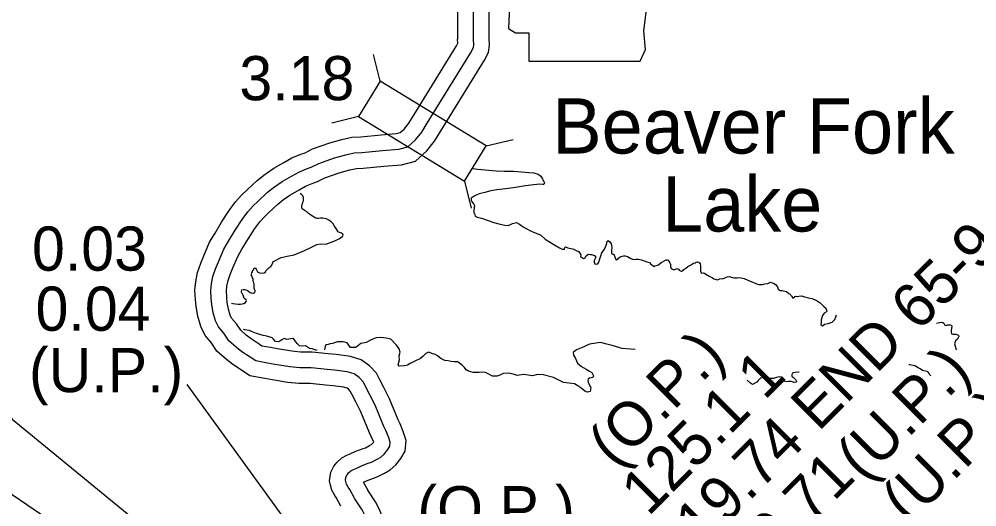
# Model space of a CAD drawing. Extents: x -83719 to 153526, y -11835 to 11446.
# Drawn here: x 1353.7 to 1658.9, y 330.2 to 485.7 of the extents above; entities that cross this region are included whole.
import ezdxf

# ---------------------------------------------------------------- set-up
doc = ezdxf.new("R2010")
doc.units = 0
for name, color, linetype in [('Level 10', 7, 'Continuous'), ('Level 20', 7, 'Continuous'), ('Level 21', 7, 'Continuous'), ('Level 22', 7, 'Continuous'), ('Level 25', 7, 'Continuous'), ('Level 58', 7, 'Continuous'), ('Level 59', 7, 'Continuous'), ('Level 9', 7, 'Continuous')]:
    doc.layers.add(name, color=color, linetype=linetype)

msp = doc.modelspace()

# ---------------------------------------------------------------- linework, layer by layer
at = {"layer": 'Level 10'}
for points in [[(1493.48, 479.26), (1493.7, 527.31), (1493.8, 533.1), (1493.62, 536.3), (1493.45, 538.59), (1493.41, 539.81), (1493.21, 540.85), (1492.83, 542.63), (1492.57, 544.64), (1492.37, 545.07), (1491.84, 545.95), (1490.77, 548.1), (1490.63, 550.69), (1490.88, 552.2), (1491.37, 554.53), (1492.12, 557.72), (1492.47, 559.28), (1492.6, 562.56)], [(1503.48, 479.21), (1503.7, 527.2), (1503.81, 533.28), (1503.6, 536.96), (1503.44, 539.14), (1503.38, 540.92), (1503.01, 542.83), (1502.7, 544.32), (1502.29, 547.4), (1501.25, 549.71), (1500.75, 550.54), (1501.13, 552.35), (1501.87, 555.48), (1502.43, 557.97), (1502.59, 562.17)], [(1493.12, 477.14), (1493.56, 477.98), (1493.46, 479.26)], [(1502.01, 472.56), (1503.32, 475.09), (1503.63, 477.4), (1503.46, 479.62)], [(1456.29, 330.42), (1454.76, 333.25), (1454.36, 333.86), (1453.35, 335.54), (1452.94, 337.16), (1452.6, 338.56), (1453.03, 341.3), (1454.03, 343.16), (1455.04, 344.5), (1456.6, 345.88), (1458.14, 346.66), (1459.21, 347.13), (1461.05, 348.02), (1463.31, 348.82), (1464.06, 349.09), (1465.38, 349.77), (1466.08, 350.17), (1466.44, 350.5), (1466.72, 350.85), (1466.71, 350.88), (1466.04, 352.46), (1465.38, 353.8), (1462.64, 360.51), (1461.02, 363.66), (1459.74, 366.13), (1459.26, 367.09), (1458.68, 367.72), (1458.21, 368.06), (1457.16, 368.38), (1453.75, 368.85), (1451.4, 369.01), (1446.48, 369.52), (1442.89, 369.56), (1439.35, 369.87), (1434.32, 370.7), (1431.98, 371.13), (1427.25, 372), (1424.61, 373.76), (1421.81, 375.63), (1419.79, 377.2), (1416.71, 379.85), (1414.93, 382.59), (1412.97, 384.86), (1411.6, 387.76), (1410.68, 390.98), (1410.12, 394.13), (1409.96, 396.36), (1409.76, 399.28), (1410.05, 402), (1410.59, 404.95), (1411.66, 407.94), (1412.61, 410.22), (1414.43, 414.58), (1416.14, 417.42), (1418.26, 421.01), (1420.64, 424.66), (1422.68, 427.44), (1424.73, 429.68), (1426.36, 431.23), (1429.62, 434.28), (1432.14, 436.29), (1434.91, 438.18), (1438.05, 439.99), (1440.61, 441.42), (1443.47, 442.62), (1444.87, 443.11), (1447.26, 444.29), (1452.76, 446.22), (1456.59, 447.28), (1459.78, 448.04), (1462.61, 448.2), (1469.08, 448.78), (1473.91, 449.19), (1475.14, 449.51), (1476.42, 450.64), (1477.92, 452.5), (1479.49, 455.09), (1493.1, 477.15)], [(1465.08, 335.19), (1463.51, 338.1), (1464.92, 338.78), (1466.68, 339.4), (1468.07, 339.91), (1470.17, 340.99), (1471.96, 342.02), (1473.75, 343.61), (1475.36, 345.66), (1476.71, 347.99), (1477.01, 351.33), (1476.14, 354.26), (1475.13, 356.65), (1474.5, 357.92), (1471.73, 364.69), (1469.9, 368.25), (1468.64, 370.68), (1467.57, 372.81), (1465.38, 375.22), (1462.74, 377.12), (1459.34, 378.18), (1454.77, 378.81), (1452.25, 378.97), (1447.06, 379.52), (1443.38, 379.56), (1440.6, 379.8), (1436.05, 380.55), (1433.8, 380.97), (1431.08, 381.46), (1430.16, 382.08), (1427.67, 383.74), (1426.12, 384.94), (1424.32, 386.5), (1422.95, 388.6), (1421.43, 390.37), (1420.99, 391.3), (1420.44, 393.23), (1420.06, 395.36), (1419.93, 397.07), (1419.8, 399.09), (1419.95, 400.57), (1420.28, 402.35), (1420.99, 404.34), (1421.84, 406.38), (1423.38, 410.05), (1424.73, 412.31), (1426.76, 415.74), (1428.87, 418.97), (1430.42, 421.09), (1431.88, 422.68), (1433.22, 423.96), (1436.16, 426.71), (1438.09, 428.25), (1440.22, 429.7), (1442.98, 431.29), (1444.99, 432.41), (1447.09, 433.29), (1448.77, 433.89), (1451.14, 435.06), (1455.75, 436.68), (1459.08, 437.6), (1461.23, 438.11), (1463.34, 438.23), (1469.95, 438.82), (1475.6, 439.29), (1479.98, 440.44), (1483.69, 443.72), (1486.12, 446.75), (1488.01, 449.86), (1502.02, 472.56)], [(1484.1, 279.37), (1484.54, 280), (1485.21, 280.89), (1486.52, 283.01), (1486.47, 285.63), (1486.24, 287.79), (1485.23, 290.15), (1484.13, 292.05), (1480.89, 299.12), (1479.24, 301.99), (1477.8, 304.59), (1475.94, 308.36), (1474.59, 310.7), (1473.44, 314.15), (1472.4, 317.32), (1471, 322.1), (1469.76, 326.42), (1468.59, 329.44), (1467.33, 331.84), (1464.86, 335.57)]]:
    msp.add_lwpolyline(points, dxfattribs=at)
at = {"layer": 'Level 20'}
for p, q in [((1468.73, 465.88), (1466.65, 474.43)), ((1461.87, 454.6), (1453.32, 452.53)), ((1502.55, 445.28), (1511.11, 447.36)), ((1495.69, 434.01), (1497.77, 425.46))]:
    msp.add_line(p, q, dxfattribs=at)
msp.add_lwpolyline([(1502.55, 445.28), (1468.73, 465.88), (1461.87, 454.6), (1495.69, 434.01)], close=True, dxfattribs=at)
at = {"layer": 'Level 21'}
msp.add_lwpolyline([(1508.25, 525.32), (1510.79, 508.4), (1509.66, 482.74), (1511.92, 481.33), (1516.15, 481.33), (1516.15, 472.31), (1551.68, 472.31), (1553.37, 475.98), (1552.8, 481.9), (1553.65, 488.66), (1556.75, 494.02), (1558.72, 497.97), (1561.54, 502.2), (1563.24, 506.71), (1564.65, 510.38), (1567.18, 513.48), (1567.75, 515.45), (1566.62, 516.86), (1557.88, 516.86), (1559.85, 520.81), (1560.13, 523.35), (1558.97, 525.29)], close=True, dxfattribs=at)
at = {"layer": 'Level 22'}
msp.add_lwpolyline([(1328.98, 392.57), (1351.46, 358.22), (1407.03, 312.62)], dxfattribs=at)
at = {"layer": 'Level 58'}
for p, q in [((1407.18, 369.23), (1469.33, 283.55)), ((1344.59, 338.83), (1406.41, 296.98))]:
    msp.add_line(p, q, dxfattribs=at)
at = {"layer": 'Level 59'}
for points in [[(1498.48, 479.24), (1498.7, 527.25), (1498.81, 533.19), (1498.61, 536.63), (1498.44, 538.87), (1498.39, 540.37), (1498.11, 541.84), (1497.76, 543.48), (1497.43, 546.02), (1496.81, 547.39), (1496.23, 548.37), (1495.7, 549.41), (1495.65, 550.41), (1495.79, 551.27), (1496.25, 553.44), (1496.99, 556.6), (1497.45, 558.63), (1497.6, 562.36)], [(1497.56, 474.84), (1498.48, 476.62), (1498.61, 477.54), (1498.48, 479.24)], [(1460.69, 332.81), (1459.06, 335.81), (1458.6, 336.51), (1458.01, 337.49), (1457.79, 338.36), (1457.7, 338.76), (1457.84, 339.69), (1458.25, 340.46), (1458.72, 341.08), (1459.43, 341.71), (1460.27, 342.13), (1461.31, 342.59), (1462.99, 343.4), (1464.99, 344.11), (1466.06, 344.5), (1467.78, 345.38), (1469.02, 346.1), (1470.1, 347.05), (1471.21, 348.47), (1471.83, 349.53), (1471.94, 350.83), (1471.43, 352.57), (1470.59, 354.55), (1469.94, 355.86), (1467.19, 362.6), (1465.46, 365.96), (1464.19, 368.41), (1463.41, 369.95), (1462.03, 371.47), (1460.48, 372.59), (1458.25, 373.28), (1454.26, 373.83), (1451.83, 373.99), (1446.77, 374.52), (1443.14, 374.56), (1439.97, 374.83), (1435.18, 375.62), (1432.89, 376.05), (1429.17, 376.73), (1427.38, 377.92), (1424.74, 379.69), (1422.95, 381.07), (1420.51, 383.17), (1418.94, 385.59), (1417.2, 387.61), (1416.29, 389.53), (1415.56, 392.1), (1415.09, 394.75), (1414.95, 396.72), (1414.78, 399.19), (1415, 401.29), (1415.43, 403.65), (1416.33, 406.14), (1417.22, 408.3), (1418.9, 412.31), (1420.43, 414.86), (1422.51, 418.38), (1424.75, 421.82), (1426.55, 424.27), (1428.31, 426.18), (1429.79, 427.6), (1432.89, 430.49), (1435.11, 432.27), (1437.57, 433.94), (1440.52, 435.64), (1442.8, 436.92), (1445.28, 437.95), (1446.82, 438.5), (1449.2, 439.67), (1454.26, 441.45), (1457.83, 442.44), (1460.51, 443.08), (1462.98, 443.21), (1469.51, 443.8), (1474.75, 444.24), (1477.56, 444.97), (1480.05, 447.18), (1482.02, 449.62), (1483.75, 452.47), (1497.52, 474.79), (1497.56, 474.84)], [(1470.86, 274.15), (1479.78, 281.92), (1480.49, 282.93), (1481.07, 283.71), (1481.49, 284.39), (1481.47, 285.32), (1481.35, 286.52), (1480.75, 287.91), (1479.68, 289.75), (1476.44, 296.83), (1474.89, 299.53), (1473.37, 302.27), (1471.53, 306), (1470.01, 308.64), (1468.69, 312.59), (1467.63, 315.83), (1466.2, 320.71), (1465.01, 324.82), (1464.03, 327.37), (1463.02, 329.29), (1460.69, 332.81)]]:
    msp.add_lwpolyline(points, dxfattribs=at)
at = {"layer": 'Level 9'}
for points in [[(1498.18, 438.06), (1499.17, 437.94), (1499.87, 437.84), (1505.73, 437.3), (1508.29, 437.27), (1511.23, 437.2), (1513.76, 437.04), (1516.19, 436.84), (1517.79, 436.69), (1519.15, 436.24), (1519.97, 435.63), (1520.5, 434.79), (1520.66, 434.38), (1520.89, 433.98), (1521.15, 433.55), (1521.01, 433.18), (1520.91, 433.01), (1520.47, 433.02), (1519.67, 433.03), (1517.74, 432.89), (1515.07, 432.58), (1511.26, 431.89), (1507.89, 431.53), (1505.96, 431.29), (1504.05, 430.91)], [(1504.05, 430.91), (1502.11, 430.4), (1500.37, 429.96), (1499.33, 429.54), (1498.7, 429.24), (1498.06, 428.88), (1497.76, 428.65), (1497.72, 428.35), (1497.78, 427.99), (1497.91, 427.68), (1498.17, 427.21), (1498.44, 426.91), (1498.7, 426.57), (1498.86, 426.2), (1498.69, 425.84), (1498.68, 425.41), (1498.61, 424.87), (1498.61, 424.67), (1498.57, 424.44), (1498.57, 424.31), (1498.67, 423.97), (1498.83, 423.74), (1499.05, 422.83), (1499.68, 422.53), (1501.05, 422.28), (1503.14, 421.48), (1504.99, 420.86), (1507.05, 420.37), (1508.55, 420.05), (1509.55, 419.94), (1510.29, 420.2), (1510.96, 420.56), (1512.23, 420.84), (1513.22, 420.3), (1514.38, 419.48), (1515.34, 419), (1516.92, 418.05), (1518.22, 417.53), (1519.84, 416.98), (1521.33, 415.5), (1524.14, 413.86), (1525.92, 412.77), (1526.72, 412.33), (1527.55, 412.39), (1527.66, 412.85), (1527.8, 413.15), (1528.56, 412.84), (1529.02, 412.67), (1530.15, 412.42), (1531.25, 411.94), (1531.98, 411.57), (1532.37, 411.13), (1532.7, 410.56), (1532.66, 410.06), (1533.62, 409.44), (1533.95, 409.54), (1534.46, 410.2), (1535, 410.66), (1535.2, 410.73), (1535.73, 410.69), (1536.16, 410.65), (1536.79, 410.47), (1537.09, 410.37), (1537.49, 409.76), (1536.97, 408.8), (1537, 408.24), (1537.19, 407.73), (1537.49, 407.63), (1538.16, 407.69), (1538.43, 408.25), (1538.78, 409.25), (1538.99, 409.95), (1539.19, 410.51), (1539.33, 411.01), (1539.68, 411.64), (1540.25, 412.37), (1540.59, 413.06), (1540.97, 414.19), (1541.01, 414.69), (1541.42, 415.09), (1541.55, 415.05), (1541.98, 414.72), (1542.34, 414.01), (1542.46, 413.51), (1542.59, 413.04), (1542.48, 411.71), (1542.5, 410.97), (1542.9, 410.8), (1543.26, 410.8), (1543.62, 409.63), (1543.91, 409.05), (1544.11, 408.95), (1544.41, 409.05), (1544.88, 409.58), (1545.52, 410), (1546.36, 410.19), (1546.82, 410.29), (1547.62, 410.04), (1548.15, 409.67), (1548.68, 409.36), (1549.54, 409.09)], [(1455.37, 417.85), (1454.71, 418.93), (1454.19, 419.73), (1453.8, 420.44), (1453.17, 421.05), (1452.41, 421.62), (1451.68, 422.06), (1450.49, 422.25), (1449.75, 422.19), (1449.09, 422.16), (1448.69, 422.17), (1448.29, 422.2), (1447.72, 422.58), (1447.23, 422.85), (1446.4, 423.46), (1445.84, 423.87), (1445.28, 424.34), (1444.88, 424.58), (1444.52, 424.79), (1444.19, 424.96), (1443.89, 425.23), (1443.76, 425.79), (1443.84, 426.39), (1444.01, 426.83), (1444.18, 427.39), (1444.36, 427.72), (1444.39, 428.19), (1444.37, 428.79), (1444.17, 429.33), (1443.78, 429.7), (1443.31, 430.06)], [(1421.44, 395.11), (1421.82, 395.03), (1423.56, 394.88), (1424.26, 394.84), (1425.33, 395.09), (1425.86, 395.35), (1426.1, 395.65), (1426.17, 395.95), (1426.07, 396.25), (1425.68, 396.55), (1425.35, 396.89), (1425.32, 397.09), (1425.09, 397.66), (1424.99, 397.93), (1424.86, 398.1), (1424.73, 398.33), (1424.6, 398.74), (1424.54, 399), (1424.71, 399.43), (1425.15, 399.53), (1425.61, 399.56), (1426.24, 399.32), (1426.51, 399.18), (1426.97, 398.84), (1427.33, 398.6), (1427.67, 398.47), (1427.87, 398.43), (1428.36, 398.36), (1428.7, 398.52), (1428.83, 398.62), (1428.9, 398.92), (1428.91, 399.15), (1428.84, 399.29), (1428.65, 399.89), (1428.62, 400.16), (1428.63, 400.99), (1428.57, 401.26), (1428.47, 401.56), (1428.38, 401.96), (1428.28, 402.29), (1428.32, 402.89), (1428.06, 403.2), (1427.87, 403.87), (1427.7, 404), (1427.74, 404.4), (1427.91, 404.8), (1428.05, 405.13), (1428.22, 405.63), (1428.49, 405.86), (1428.53, 406.19), (1428.7, 406.36), (1429.06, 406.35), (1429.29, 406.02), (1429.68, 405.18), (1430.34, 404.84), (1431.34, 404.73), (1431.84, 404.85), (1432.21, 405.12), (1432.38, 405.45), (1432.45, 405.51), (1432.89, 405.98), (1433.33, 406.4), (1433.9, 406.86), (1434.27, 407.23), (1434.58, 408.09), (1434.79, 408.45), (1437.17, 409.66), (1439.11, 410.1), (1441.35, 410.55), (1444.66, 411.97), (1446.94, 412.95), (1448.62, 413.86), (1449.75, 414.01), (1451.58, 413.93), (1452.86, 414.44), (1454.33, 414.99), (1455.6, 415.61), (1456.78, 416.37), (1456.88, 416.63), (1456.96, 417.06), (1456.79, 417.23), (1456.49, 417.47), (1455.83, 417.71), (1455.37, 417.85)], [(1549.54, 409.09), (1550.24, 409.15), (1551.04, 409.14), (1552.04, 408.99), (1552.9, 408.65), (1553.73, 408.3), (1554.46, 408.09), (1554.79, 407.96), (1554.86, 407.76), (1555.22, 407.45), (1556.01, 406.88), (1556.35, 407.04), (1557.12, 407.26), (1557.52, 407.36), (1558.36, 408.08), (1559.87, 408.93), (1560.21, 408.93), (1560.54, 408.86), (1561.13, 407.98), (1561.25, 407.55), (1561.31, 406.81), (1561.51, 406.24), (1562.17, 405.83), (1562.7, 405.86), (1563.37, 406.15), (1563.84, 406.01), (1564.1, 405.68), (1564.69, 405.37), (1564.86, 405.37), (1565.36, 405.6), (1565.53, 405.93), (1566.17, 406.35), (1566.85, 406.88), (1567.72, 407.3), (1568.59, 407.89), (1569.13, 407.99), (1569.5, 408.25), (1569.93, 408.31), (1570.26, 408.24), (1570.56, 408.04), (1570.76, 407.73), (1570.85, 407.1), (1570.81, 406.53), (1570.83, 405.3), (1571.02, 404.83), (1571.32, 404.72), (1571.85, 404.78), (1572.12, 404.71), (1572.91, 404.14), (1573.31, 403.93), (1573.61, 403.76), (1574.57, 403.35), (1575.13, 402.88), (1576.29, 402.63), (1577.06, 402.89), (1577.83, 403.05), (1578.23, 403.04), (1579.4, 403.56), (1580.07, 403.62), (1580.97, 403.34), (1581.63, 403.23), (1582.63, 403.19), (1583.33, 403.28), (1584.76, 402.96), (1585.89, 402.52), (1587.71, 401.76), (1588.97, 401.21), (1589.6, 401.07), (1590.57, 401.13), (1591.34, 401.28), (1592.34, 401.47), (1593.21, 401.83), (1594.34, 401.41), (1594.8, 401.11), (1595.36, 400.37), (1595.65, 399.63), (1596.25, 399.19), (1596.85, 399.18), (1598.24, 398.9), (1598.97, 398.26), (1599.27, 398.09), (1599.86, 397.54), (1600.32, 396.74), (1600.92, 397.23), (1601.29, 397.36), (1601.62, 397.32), (1602.19, 397.42), (1603.02, 397.44), (1603.72, 397.27), (1605.12, 396.88), (1606.45, 396.6), (1608, 395.91), (1609.03, 395.3), (1610.18, 394.12), (1610.84, 393.58), (1611.13, 392.64), (1610.96, 392.34), (1610.26, 391.95), (1609.71, 391.19), (1609.3, 389.89), (1609.32, 389.06)], [(1609.32, 389.06), (1609.24, 388.36), (1609.74, 387.95), (1610.35, 388.45), (1611.55, 388.67), (1612.85, 389.08), (1613.66, 389.91), (1613.97, 390.8), (1614.24, 391.39)], [(1646.03, 388.76), (1646.04, 388.75), (1646.98, 388.98), (1647.88, 389.1), (1648.44, 388.73), (1648.74, 388.19), (1649.13, 388.05), (1649.6, 388.21), (1649.64, 388.21), (1650, 388.27), (1650.4, 388.27), (1650.74, 388.13), (1650.93, 387.9), (1650.85, 387), (1650.78, 386.53), (1650.71, 386.2), (1650.71, 385.86), (1650.83, 385.36), (1651.23, 385.22), (1651.83, 385.22), (1652.23, 385.24), (1653.06, 385), (1653.19, 384.53), (1652.71, 383.67), (1652.07, 383.11), (1651.76, 382.21), (1652.02, 381.44), (1652.31, 380.34), (1652.31, 380.23)], [(1448.69, 380.04), (1447.11, 380.59), (1446.21, 380.66), (1444.99, 381.55), (1443.95, 381.46), (1443.06, 381.6), (1442.43, 382.18), (1441.87, 382.78), (1441.19, 383.93), (1440.25, 383.74), (1439.08, 383.62), (1438.22, 383.86), (1437.41, 383.47), (1436.51, 382.88), (1435.44, 382.89), (1434.82, 383.67), (1434.36, 384.14), (1432.7, 384.66), (1431.5, 384.84), (1430.4, 385.16), (1429.31, 385.5), (1427.72, 386.16), (1427.08, 386.4), (1425.49, 386.65), (1425.24, 386.76)], [(1501.31, 373.2), (1500.31, 373.08), (1498.41, 373.07), (1497.68, 373.28), (1496.75, 373.56), (1496.22, 373.93), (1495.6, 374.6), (1495.04, 375.31), (1494.61, 375.62), (1493.95, 376.12), (1493.45, 376.4), (1492.35, 376.41), (1491.45, 376.55), (1490.42, 376.73), (1489.42, 376.91), (1488.13, 377.53), (1487.67, 377.8), (1487.01, 378.38), (1486.28, 378.75), (1485.25, 379.13), (1484.99, 379.2), (1484.22, 379.51), (1483.92, 379.41), (1483.32, 379.15), (1482.44, 378.23), (1481.63, 377.51), (1479.86, 376.69), (1478.55, 376.04), (1477.48, 375.42), (1476.57, 375.13), (1474.8, 375.05), (1474.51, 375.52), (1474.96, 377.08), (1474.88, 378.39), (1475.13, 379.55), (1474.81, 380.56), (1474.02, 381.73), (1472.14, 383.66), (1470.65, 384.04), (1468.98, 384.16), (1467.45, 384.15), (1466.11, 383.56), (1464.27, 382.65), (1462.6, 382.34), (1460.98, 381.05), (1459.35, 381.04), (1458.27, 382.55), (1456.94, 382.87), (1455.17, 382.86), (1453.6, 382.28), (1452.86, 382.19), (1452.19, 382.03), (1451.49, 381.83), (1451.22, 381.34), (1451.05, 380.27)], [(1550.05, 380.4), (1548.56, 380.44), (1545.9, 380.71), (1542.67, 381.71), (1541.01, 382.07), (1538.99, 382.63), (1537.45, 382.41), (1535.45, 382.1), (1532.9, 380.93), (1531.39, 380.28), (1530.25, 379.43), (1530.37, 378.63), (1530.99, 377.48), (1531.71, 376.04), (1532.96, 374.96), (1534.45, 374.07), (1535.48, 373.53), (1536.2, 373.05), (1536.76, 372.04), (1536.55, 371.51), (1535.51, 371.26), (1535.08, 370.9), (1534.97, 370.53), (1535.1, 369.93), (1535.52, 368.99), (1535.88, 368.22), (1535.69, 366.95), (1534.89, 366.8), (1534, 367.07), (1532.71, 368.12), (1531.75, 368.8), (1530.66, 369.48), (1527.2, 369.89), (1523.99, 371.43), (1520.73, 372.27), (1518.9, 372.42), (1517.29, 371.98), (1514.47, 372.44), (1512.43, 372.1), (1511.2, 372.52), (1509.64, 372.8), (1507.94, 372.72), (1506.93, 372.2), (1505.93, 371.88), (1504.56, 371.86), (1503, 372.75), (1502.31, 373.06), (1501.31, 373.2)], [(1644.23, 372.02), (1643.91, 372.33), (1643.75, 372.77), (1643.45, 373.17), (1643.19, 373.41), (1642.59, 373.48), (1641.63, 373.66), (1641.23, 373.97), (1640.83, 374.17), (1640.24, 374.58), (1639.11, 375.19), (1637.58, 375.48), (1637.29, 375.53)], [(1602.35, 373.14), (1602.23, 373.13), (1601.06, 373.04), (1600.32, 372.92), (1600.02, 372.52), (1599.95, 372.42), (1600.01, 371.89), (1600.51, 371.42), (1601.26, 370.71), (1601.46, 370.24), (1601.22, 369.94), (1600.69, 369.88), (1599.89, 370.16), (1599.39, 370.23), (1598.89, 370.17), (1598.29, 370.08), (1597.69, 370.15), (1597.6, 370.65), (1597.04, 371.12), (1596.84, 371.33), (1596.54, 371.56), (1595.98, 371.67), (1595.07, 371.45), (1594.07, 371.13), (1593.07, 371.11), (1592.21, 371.28), (1591.51, 371.46), (1590.74, 371.4), (1590, 371.21), (1589.2, 370.52), (1588.76, 369.92), (1587.48, 369.24), (1586.82, 369.61), (1585.7, 370.63)]]:
    msp.add_lwpolyline(points, dxfattribs=at)

# ---------------------------------------------------------------- texts
at = {"layer": 'Level 25'}
msp.add_text('19.74 END 65-9', height=14.08, rotation=45, dxfattribs=at).set_placement((1571.38, 316.95))
at = {"layer": 'Level 58'}
for s, p in [('3.18', (1423.9, 459.83)), ('0.03', (1357.81, 405.51)), ('0.04', (1358.95, 386.35)), ('(U.P.)', (1356.86, 366.78)), ('(O.P.)', (1480.62, 322.75))]:
    msp.add_text(s, height=14.08, dxfattribs=at).set_placement(p)
for s, p in [('(O.P.)', (1543.79, 342.2)), ('125.1 1', (1554.24, 326.98)), ('(U.P.)', (1622.89, 337.97)), ('(U.P.)', (1637.28, 324.2)), ('19.71', (1587.47, 305.85))]:
    msp.add_text(s, height=14.08, rotation=45, dxfattribs=at).set_placement(p)
at = {"layer": 'Level 9'}
for s, p in [('Beaver Fork', (1523.65, 442.84)), ('Lake', (1558.63, 417.99))]:
    msp.add_text(s, height=17.6, dxfattribs=at).set_placement(p)

doc.saveas('drawing.dxf')
